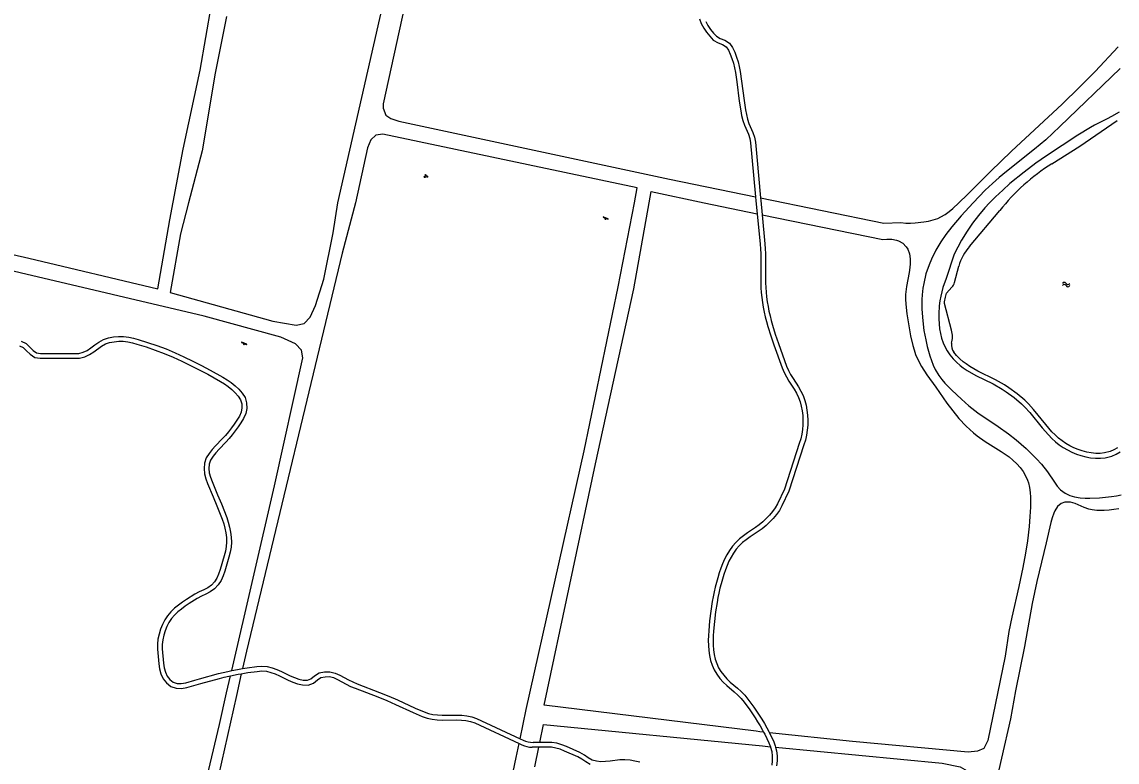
# Model space of a CAD drawing. Extents: x 128999 to 131010, y 395498 to 399007.
# Drawn here: x 129344.9 to 129570.7, y 396384.7 to 396537.3 of the extents above; entities that cross this region are included whole.
import ezdxf

# ---------------------------------------------------------------- set-up
doc = ezdxf.new("R2010")
doc.units = 0
for name, color, linetype in [('gg-knt-onverhard', 7, 'Continuous'), ('gg-kntw-bovenkant insteek waterloop', 7, 'Continuous'), ('gg-kntw-waterlijn', 7, 'Continuous'), ('gt-symb-groenvak', 7, 'Continuous'), ('gt-symb-speelvoorziening', 7, 'Continuous'), ('gt-symb-watersymbool', 7, 'Continuous')]:
    doc.layers.add(name, color=color, linetype=linetype)

# ---------------------------------------------------------------- blocks, each defined once
blk = doc.blocks.new('gt0-WA')
at = {"layer": 'gt-symb-watersymbool'}
for centre, start, end in [((-0.32, 0.02), 28.0725, 151.9275), ((0.43, 0.42), 208.0725, 331.9275), ((-0.32, -0.43), 28.0725, 151.9275), ((0.43, -0.03), 208.0725, 331.9275)]:
    blk.add_arc(centre, 0.425, start, end, dxfattribs=at)
blk = doc.blocks.new('gt0-SV')
at = {"layer": 'gt-symb-speelvoorziening'}
for p, q in [((-0.48, 0.26), (-0.08, 0.1)), ((0.54, -0.08), (-0.45, 0.32)), ((0.13, 0.01), (0.51, -0.14))]:
    blk.add_line(p, q, dxfattribs=at)
for centre, radius, start, end in [((-0.47, 0.29), 0.0369, 63.6251, 252.6602), ((0, -0.01), 0.128, 127.6866, 8.5986), ((0.53, -0.11), 0.0363, 243.5085, 72.5436)]:
    blk.add_arc(centre, radius, start, end, dxfattribs=at)
blk = doc.blocks.new('gt0-GRVAK')
at = {"layer": 'gt-symb-groenvak'}
for p, q in [((-0.11, 0.19), (-0.23, 0.24)), ((-0.18, 0.15), (0.09, 0.15)), ((-0.09, 0.21), (-0.16, 0.32)), ((-0.05, 0.21), (-0.05, 0.39)), ((0, 0.21), (0.06, 0.32)), ((0.01, 0.19), (0.13, 0.24)), ((0.26, -0.05), (0.2, 0.06)), ((0.31, -0.05), (0.31, 0.13)), ((0.35, -0.05), (0.41, 0.06)), ((-0.24, -0.23), (-0.36, -0.18)), ((-0.32, -0.26), (-0.05, -0.26)), ((-0.23, -0.21), (-0.29, -0.1)), ((-0.18, -0.2), (-0.18, -0.02)), ((-0.14, -0.21), (-0.07, -0.1)), ((-0.12, -0.23), (0, -0.18)), ((0.24, -0.07), (0.12, -0.02)), ((0.17, -0.11), (0.44, -0.11)), ((0.37, -0.07), (0.49, -0.02))]:
    blk.add_line(p, q, dxfattribs=at)

msp = doc.modelspace()

# ---------------------------------------------------------------- linework, layer by layer
at = {"layer": 'gg-knt-onverhard'}
for p, q in [((129387.11, 396398.92), (129387.94, 396402.48)), ((129390.15, 396402.89), (129389.14, 396398.4)), ((129446.82, 396385.6), (129447.42, 396388.48)), ((129447.42, 396388.48), (129448.01, 396388.21)), ((129447.63, 396389.49), (129448.23, 396389.21)), ((129451.68, 396388.74), (129450.34, 396388.74)), ((129451.47, 396387.74), (129450.12, 396387.74)), ((129450.63, 396383.72), (129451.47, 396387.74)), ((129497.59, 396388), (129499.23, 396387.84))]:
    msp.add_line(p, q, dxfattribs=at)
for points in [[(129294.83, 396500), (129294.79, 396499.82), (129309.31, 396497.04), (129346.36, 396488.57), (129372.95, 396482.31), (129375.42, 396496.52), (129378.19, 396511.05), (129381.64, 396527.39), (129384.02, 396540.85), (129388.38, 396556.49), (129393.24, 396574.37), (129421.13, 396690.23), (129421.11, 396690.67), (129420.62, 396691.69), (129419.24, 396692.67), (129417.26, 396693.77), (129401.58, 396699.32), (129379.8, 396704.9), (129346.09, 396715.16), (129325.91, 396633.49), (129302.28, 396532.22), (129294.83, 396500)], [(129540.89, 396642.9), (129501.56, 396651.79), (129452.46, 396663.24), (129451.14, 396662.88), (129450.3, 396661.66), (129419.36, 396520.43)], [(129379.27, 396500), (129377.62, 396493.65), (129375.48, 396481.53), (129396.67, 396475.63), (129401.46, 396474.8), (129403.08, 396475.16), (129404.36, 396476.41), (129405.44, 396478.83), (129407.14, 396484.25), (129409.09, 396493.84), (129410.03, 396500), (129446.25, 396659.11)], [(129387.09, 396538.46), (129384.78, 396526.78), (129382.07, 396510.77), (129379.27, 396500)], [(129484.58, 396537.97), (129484.98, 396536.97), (129485.5, 396536.05), (129486.08, 396535.2), (129486.71, 396534.38), (129487.46, 396533.56), (129488.44, 396533.03), (129489.36, 396532.66), (129490.08, 396532.22), (129490.56, 396531.52), (129490.96, 396530.67), (129491.31, 396529.77), (129491.59, 396528.84), (129491.82, 396527.89), (129492, 396526.93), (129492.3, 396524.97), (129492.8, 396521.01), (129493.11, 396519.01), (129493.3, 396518.01), (129493.53, 396517), (129493.87, 396516.01), (129494.68, 396514.18), (129494.98, 396513.29), (129495.14, 396512.37), (129495.42, 396509.4), (129496.16, 396501.26)], [(129485.89, 396537.41), (129486.35, 396536.58), (129486.9, 396535.79), (129487.48, 396535.02), (129488.09, 396534.36), (129488.87, 396533.94), (129489.8, 396533.56), (129490.79, 396532.97), (129491.44, 396532.02), (129491.88, 396531.06), (129492.25, 396530.09), (129492.56, 396529.1), (129492.8, 396528.11), (129492.99, 396527.11), (129493.3, 396525.11), (129493.79, 396521.14), (129494.09, 396519.18), (129494.27, 396518.22), (129494.49, 396517.28), (129494.8, 396516.38), (129495.61, 396514.55), (129495.96, 396513.54), (129496.13, 396512.5), (129496.42, 396509.49), (129497.18, 396501.05)], [(129497.18, 396501.05), (129522.6, 396495.84), (129526.14, 396495.94), (129527.13, 396495.84), (129528.09, 396495.83), (129529.08, 396495.9), (129530.84, 396496.1), (129531.83, 396496.26), (129532.81, 396496.48), (129533.75, 396496.8), (129534.39, 396497.1), (129535.25, 396497.61), (129536.06, 396498.2), (129536.84, 396498.84), (129538.11, 396500), (129539.87, 396501.7), (129544.6, 396506.48), (129548.91, 396510.65), (129559.35, 396520.36), (129562.94, 396523.85), (129566.16, 396527.1), (129570.96, 396532.2)], [(129571.37, 396527.71), (129558.91, 396515.76), (129555.98, 396513.03), (129553.71, 396511.07), (129547.92, 396506.48), (129546.38, 396505.21), (129545, 396503.99), (129543.54, 396502.62), (129541, 396500), (129538.59, 396497.34), (129536.64, 396495.06), (129535.41, 396493.48), (129534.35, 396491.94), (129533.32, 396490.22), (129532.43, 396488.43), (129531.94, 396487.25), (129531.3, 396485.35), (129530.84, 396483.39), (129530.68, 396482.4), (129530.54, 396481.07), (129530.48, 396480.07), (129530.48, 396478.06), (129530.64, 396475.68), (129530.89, 396473.7), (129531.25, 396471.73), (129531.55, 396470.39), (129532.08, 396468.43), (129532.41, 396467.48), (129532.78, 396466.55), (129533.22, 396465.65), (129533.97, 396464.4), (129534.57, 396463.6), (129535.21, 396462.84), (129536.62, 396461.39), (129538.63, 396459.49), (129540.14, 396458.17), (129542.01, 396456.7), (129546.16, 396453.91), (129548.31, 396452.34), (129549.88, 396451.1), (129551.93, 396449.32), (129554.08, 396447.23), (129555.12, 396446.08), (129556.37, 396444.51), (129557.77, 396442.38), (129558.35, 396441.56), (129559.02, 396440.83), (129560.03, 396440.11), (129560.95, 396439.67), (129561.91, 396439.36), (129563.09, 396439.15), (129564.09, 396439.08), (129565.09, 396439.08), (129567.11, 396439.2), (129569.56, 396439.44), (129570.56, 396439.59), (129571.54, 396439.8)], [(129419.36, 396520.43), (129419.4, 396519.54), (129419.91, 396518.07), (129420.98, 396517.38), (129422.64, 396516.86), (129478.4, 396504.9), (129496.16, 396501.26)], [(129447.63, 396389.49), (129448.89, 396395.5), (129460.81, 396448.89), (129467.86, 396482.68), (129471.22, 396500), (129471.79, 396503.12), (129419.34, 396514.19), (129417.86, 396513.97), (129416.86, 396513.04), (129416.19, 396511.38), (129413.7, 396500)], [(129474.25, 396500), (129474.65, 396502.35), (129485.57, 396500), (129496.49, 396497.77)], [(129496.16, 396501.26), (129496.23, 396500.44), (129496.49, 396497.77)], [(129497.18, 396501.05), (129497.23, 396500.53), (129497.52, 396497.56)], [(129413.7, 396500), (129410.91, 396489.61), (129391.19, 396407.53), (129390.39, 396403.95)], [(129496.29, 396391.02), (129452.56, 396396.4), (129463.15, 396446.17), (129471.07, 396482.3), (129474.25, 396500)], [(129388.18, 396403.54), (129396.98, 396441.63), (129402.8, 396468.02), (129402.58, 396469.65), (129401.33, 396470.93), (129398.3, 396472.28), (129382.52, 396476.64), (129325.51, 396490.03), (129293.88, 396496.96)], [(129496.49, 396497.77), (129497.1, 396491.48), (129497.18, 396490.5), (129497.23, 396489.51), (129497.25, 396488.52), (129497.24, 396484.53), (129497.25, 396483.52), (129497.28, 396482.51), (129497.35, 396481.49), (129497.45, 396480.48), (129497.58, 396479.47), (129497.75, 396478.47), (129497.95, 396477.48), (129498.18, 396476.49), (129498.43, 396475.51), (129498.7, 396474.53), (129499.29, 396472.61), (129499.93, 396470.7), (129501.63, 396465.98), (129502.04, 396465.02), (129502.53, 396464.11), (129503.06, 396463.24), (129504.14, 396461.57), (129504.63, 396460.73), (129505.05, 396459.87), (129505.36, 396458.98), (129505.6, 396458.05), (129505.77, 396457.09), (129505.89, 396456.13), (129505.94, 396455.17), (129505.92, 396454.2), (129505.84, 396453.24), (129505.69, 396452.29), (129505.47, 396451.35), (129505.18, 396450.41), (129502.13, 396440.93), (129500.67, 396437.95), (129500.22, 396437.1), (129499.68, 396436.34), (129499.04, 396435.62), (129497.65, 396434.23), (129496.93, 396433.6), (129496.15, 396433.02), (129494.49, 396431.93), (129493.65, 396431.34), (129492.83, 396430.7), (129492.07, 396429.98), (129491.39, 396429.18), (129490.79, 396428.33), (129490.26, 396427.44), (129489.79, 396426.52), (129489.37, 396425.58), (129489.01, 396424.63), (129488.68, 396423.67), (129488.38, 396422.7), (129488.1, 396421.72), (129487.85, 396420.74), (129487.62, 396419.76), (129487.42, 396418.77), (129487.24, 396417.77), (129486.93, 396415.78), (129486.7, 396413.78), (129486.53, 396411.77), (129486.46, 396410.76), (129486.43, 396409.74), (129486.45, 396408.71), (129486.52, 396407.68), (129486.67, 396406.66), (129486.91, 396405.64), (129487.24, 396404.64), (129487.66, 396403.68), (129488.19, 396402.77), (129488.82, 396401.93), (129489.52, 396401.16), (129490.27, 396400.45), (129491.79, 396399.13), (129492.52, 396398.47), (129493.2, 396397.79), (129493.82, 396397.05), (129494.96, 396395.45), (129496.07, 396393.81), (129496.6, 396392.97), (129497.12, 396392.12), (129497.61, 396391.27), (129497.83, 396390.85)], [(129497.52, 396497.56), (129498.1, 396491.57), (129498.18, 396490.56), (129498.23, 396489.55), (129498.25, 396488.54), (129498.24, 396484.53), (129498.25, 396483.54), (129498.28, 396482.55), (129498.34, 396481.57), (129498.44, 396480.6), (129498.57, 396479.62), (129498.74, 396478.65), (129498.93, 396477.68), (129499.15, 396476.72), (129499.39, 396475.77), (129499.66, 396474.81), (129500.24, 396472.92), (129500.88, 396471.03), (129502.56, 396466.34), (129502.94, 396465.46), (129503.39, 396464.61), (129503.91, 396463.78), (129505, 396462.09), (129505.51, 396461.2), (129505.97, 396460.26), (129506.32, 396459.27), (129506.58, 396458.26), (129506.76, 396457.24), (129506.88, 396456.22), (129506.94, 396455.18), (129506.92, 396454.15), (129506.84, 396453.12), (129506.68, 396452.1), (129506.44, 396451.09), (129506.14, 396450.11), (129503.06, 396440.55), (129501.56, 396437.5), (129501.08, 396436.58), (129500.46, 396435.71), (129499.77, 396434.94), (129498.34, 396433.49), (129497.55, 396432.81), (129496.72, 396432.2), (129495.04, 396431.1), (129494.24, 396430.54), (129493.48, 396429.95), (129492.8, 396429.29), (129492.18, 396428.56), (129491.63, 396427.78), (129491.13, 396426.96), (129490.69, 396426.09), (129490.3, 396425.2), (129489.95, 396424.29), (129489.63, 396423.36), (129489.34, 396422.41), (129489.07, 396421.46), (129488.82, 396420.51), (129488.6, 396419.54), (129488.4, 396418.58), (129488.22, 396417.6), (129487.92, 396415.65), (129487.69, 396413.68), (129487.52, 396411.7), (129487.46, 396410.71), (129487.43, 396409.73), (129487.45, 396408.76), (129487.52, 396407.79), (129487.66, 396406.84), (129487.87, 396405.91), (129488.17, 396405.01), (129488.56, 396404.14), (129489.03, 396403.32), (129489.6, 396402.56), (129490.24, 396401.85), (129490.94, 396401.18), (129492.45, 396399.88), (129493.21, 396399.2), (129493.94, 396398.47), (129494.6, 396397.67), (129495.79, 396396.02), (129496.91, 396394.35), (129497.45, 396393.5), (129497.98, 396392.63), (129498.48, 396391.75), (129498.96, 396390.86), (129499.03, 396390.72)], [(129497.52, 396497.56), (129522.42, 396492.47), (129523.26, 396492.52), (129524.27, 396492.51), (129525.25, 396492.33), (129525.65, 396492.18), (129526.54, 396491.67), (129527.25, 396490.96), (129527.56, 396490.45), (129527.89, 396489.51), (129528.03, 396488.49), (129528.03, 396487.45), (129527.97, 396486.68), (129527.83, 396485.68), (129527.28, 396482.74), (129527.11, 396481.12), (129527.1, 396480.14), (129527.14, 396479.14), (129527.36, 396477.14), (129528.11, 396472.58), (129528.56, 396470.62), (129528.84, 396469.67), (129529.16, 396468.73), (129529.55, 396467.82), (129530.4, 396466.23), (129531.49, 396464.56), (129533.34, 396462), (129535.63, 396458.7), (129536.81, 396457.09), (129538.07, 396455.55), (129539.6, 396453.94), (129541.1, 396452.61), (129541.88, 396451.98), (129543.51, 396450.8), (129546.78, 396448.75), (129548.42, 396447.6), (129549.2, 396446.97), (129550.03, 396446.18), (129550.71, 396445.42), (129551.32, 396444.6), (129551.83, 396443.74), (129552.24, 396442.84), (129552.44, 396442.24), (129552.66, 396441.28), (129552.8, 396440.29), (129552.86, 396439.28), (129552.84, 396437.24), (129552.74, 396435.29), (129552.58, 396433.29), (129552.23, 396430.33), (129551.83, 396427.75), (129551.29, 396424.81), (129550.45, 396420.89), (129548.99, 396414.54), (129548.39, 396411.6), (129547.6, 396406.51), (129544.05, 396389.12), (129543.24, 396387.46), (129541.92, 396386.95), (129540, 396386.72), (129516.15, 396388.94), (129499.03, 396390.72)], [(129344.74, 396471.5), (129345.77, 396470.98), (129346.56, 396470.24), (129347.24, 396469.56), (129347.93, 396469.08), (129348.77, 396468.95), (129355.73, 396468.95), (129356.67, 396468.97), (129357.53, 396469.18), (129358.35, 396469.58), (129359.14, 396470.11), (129359.94, 396470.7), (129360.79, 396471.29), (129361.71, 396471.82), (129362.74, 396472.18), (129363.79, 396472.36), (129364.83, 396472.45), (129365.88, 396472.45), (129366.93, 396472.33), (129367.94, 396472.09), (129368.91, 396471.81), (129370.84, 396471.23), (129372.75, 396470.58), (129374.64, 396469.87), (129376.5, 396469.09), (129378.33, 396468.26), (129380.15, 396467.39), (129381.94, 396466.48), (129383.71, 396465.53), (129386.34, 396464.05), (129387.21, 396463.52), (129388.06, 396462.93), (129388.87, 396462.28), (129389.62, 396461.55), (129390.32, 396460.76), (129390.93, 396459.83), (129391.25, 396458.74), (129391.29, 396457.62), (129391.08, 396456.53), (129390.63, 396455.53), (129390.06, 396454.65), (129389.49, 396453.81), (129388.9, 396452.99), (129388.28, 396452.19), (129387.64, 396451.39), (129386.96, 396450.63), (129385.56, 396449.2), (129384.91, 396448.47), (129384.31, 396447.73), (129383.82, 396446.96), (129383.54, 396446.12), (129383.46, 396445.23), (129383.55, 396444.32), (129383.77, 396443.41), (129384.11, 396442.51), (129385.27, 396439.76), (129386.03, 396437.9), (129387.13, 396435.09), (129387.46, 396434.12), (129387.74, 396433.12), (129387.94, 396432.11), (129388.07, 396431.08), (129388.11, 396430.03), (129388.03, 396428.98), (129387.84, 396427.95), (129387.6, 396426.96), (129386.74, 396424.05), (129386.4, 396423.08), (129385.96, 396422.11), (129385.38, 396421.2), (129384.64, 396420.4), (129383.75, 396419.76), (129382.82, 396419.29), (129381.91, 396418.88), (129381.06, 396418.43), (129379.39, 396417.37), (129378.57, 396416.82), (129377.79, 396416.24), (129377.04, 396415.63), (129376.34, 396414.98), (129375.73, 396414.26), (129375.22, 396413.47), (129374.79, 396412.63), (129374.44, 396411.74), (129374.16, 396410.81), (129373.95, 396409.88), (129373.84, 396408.95), (129373.85, 396408), (129374.12, 396405.04), (129374.26, 396404.1), (129374.5, 396403.21), (129374.89, 396402.4), (129375.44, 396401.71), (129376.12, 396401.18), (129376.91, 396400.89), (129377.77, 396400.87), (129378.68, 396401.03), (129380.59, 396401.56), (129381.56, 396401.82), (129385.41, 396402.91), (129386.39, 396403.16), (129387.37, 396403.38), (129388.18, 396403.54)], [(129344.43, 396470.53), (129345.19, 396470.15), (129345.87, 396469.52), (129346.6, 396468.79), (129347.55, 396468.13), (129348.69, 396467.95), (129355.73, 396467.95), (129356.79, 396467.97), (129357.87, 396468.23), (129358.85, 396468.71), (129359.72, 396469.29), (129361.32, 396470.45), (129362.13, 396470.91), (129362.99, 396471.21), (129363.91, 396471.37), (129364.87, 396471.45), (129365.82, 396471.45), (129366.75, 396471.34), (129367.69, 396471.12), (129368.64, 396470.85), (129370.54, 396470.28), (129372.42, 396469.64), (129374.27, 396468.94), (129376.1, 396468.18), (129377.91, 396467.36), (129379.7, 396466.49), (129381.48, 396465.59), (129383.23, 396464.65), (129385.83, 396463.18), (129386.67, 396462.68), (129387.46, 396462.13), (129388.21, 396461.53), (129388.9, 396460.86), (129389.52, 396460.15), (129390.01, 396459.41), (129390.25, 396458.58), (129390.28, 396457.7), (129390.12, 396456.83), (129389.75, 396456.01), (129389.23, 396455.2), (129388.67, 396454.39), (129388.09, 396453.59), (129387.5, 396452.8), (129386.88, 396452.04), (129386.23, 396451.32), (129384.83, 396449.88), (129384.15, 396449.12), (129383.49, 396448.31), (129382.91, 396447.39), (129382.55, 396446.33), (129382.46, 396445.23), (129382.56, 396444.15), (129382.81, 396443.12), (129383.18, 396442.14), (129384.35, 396439.37), (129385.1, 396437.52), (129386.19, 396434.75), (129386.51, 396433.83), (129386.76, 396432.89), (129386.95, 396431.95), (129387.07, 396430.99), (129387.11, 396430.05), (129387.03, 396429.11), (129386.86, 396428.16), (129386.63, 396427.21), (129385.79, 396424.36), (129385.47, 396423.45), (129385.08, 396422.59), (129384.59, 396421.82), (129383.97, 396421.15), (129383.23, 396420.62), (129382.39, 396420.19), (129381.47, 396419.78), (129380.55, 396419.29), (129378.85, 396418.2), (129378, 396417.64), (129377.17, 396417.04), (129376.38, 396416.38), (129375.62, 396415.67), (129374.93, 396414.86), (129374.35, 396413.98), (129373.87, 396413.04), (129373.49, 396412.06), (129373.2, 396411.07), (129372.96, 396410.05), (129372.84, 396409), (129372.85, 396407.95), (129373.13, 396404.93), (129373.27, 396403.9), (129373.55, 396402.86), (129374.04, 396401.86), (129374.73, 396400.99), (129375.62, 396400.29), (129376.72, 396399.9), (129377.85, 396399.86), (129378.91, 396400.05), (129380.85, 396400.6), (129381.82, 396400.85), (129385.67, 396401.94), (129386.62, 396402.19), (129387.59, 396402.41), (129387.94, 396402.48)], [(129571.05, 396436.91), (129570.06, 396436.74), (129569.06, 396436.63), (129568.05, 396436.57), (129566.53, 396436.58), (129565.54, 396436.7), (129564.86, 396436.86), (129563.93, 396437.2), (129562.08, 396437.99), (129561.11, 396438.25), (129559.9, 396438.26), (129559.17, 396438.03), (129558.42, 396437.4), (129557.87, 396436.52), (129557.65, 396436.02), (129557.3, 396435.05), (129557.03, 396434.08), (129556.11, 396429.87), (129554.15, 396421.91), (129553.18, 396417.4), (129551.62, 396408.54), (129549.77, 396399.36), (129548.7, 396393.6), (129545.05, 396377.39)], [(129388.18, 396403.54), (129389.35, 396403.78), (129390.39, 396403.95)], [(129390.39, 396403.95), (129391.34, 396404.1), (129393.34, 396404.38), (129394.39, 396404.48), (129395.47, 396404.39), (129396.51, 396404.13), (129397.49, 396403.77), (129398.42, 396403.35), (129400.22, 396402.49), (129401.12, 396402.09), (129402.01, 396401.77), (129402.91, 396401.57), (129403.76, 396401.53), (129404.51, 396401.84), (129405.23, 396402.46), (129406.18, 396403.08), (129407.31, 396403.27), (129408.41, 396403.3), (129409.49, 396403.02), (129410.45, 396402.57), (129412.23, 396401.64), (129413.11, 396401.2), (129414, 396400.82), (129418.66, 396399.03), (129420.53, 396398.29), (129422.38, 396397.48), (129426.01, 396395.8), (129427.82, 396395.01), (129428.72, 396394.69), (129429.64, 396394.49), (129430.59, 396394.38), (129431.56, 396394.34), (129434.55, 396394.37), (129435.58, 396394.34), (129436.62, 396394.23), (129437.65, 396394.02), (129438.65, 396393.67), (129447.63, 396389.49)], [(129387.94, 396402.48), (129389.53, 396402.79), (129390.15, 396402.89)], [(129390.15, 396402.89), (129391.49, 396403.11), (129393.45, 396403.38), (129394.4, 396403.47), (129395.31, 396403.4), (129396.21, 396403.17), (129397.11, 396402.84), (129398, 396402.45), (129399.81, 396401.58), (129400.75, 396401.16), (129401.73, 396400.81), (129402.78, 396400.57), (129403.93, 396400.52), (129405.04, 396400.97), (129405.83, 396401.66), (129406.56, 396402.13), (129407.41, 396402.27), (129408.3, 396402.3), (129409.15, 396402.08), (129410.01, 396401.68), (129411.77, 396400.75), (129412.68, 396400.29), (129413.62, 396399.89), (129418.3, 396398.1), (129420.15, 396397.36), (129421.97, 396396.57), (129425.6, 396394.88), (129427.46, 396394.08), (129428.44, 396393.73), (129429.47, 396393.5), (129430.51, 396393.38), (129431.54, 396393.34), (129434.54, 396393.37), (129435.51, 396393.34), (129436.47, 396393.24), (129437.39, 396393.05), (129438.28, 396392.74), (129447.42, 396388.48)], [(129164.93, 396377.87), (129181.63, 396374.59), (129257.5, 396357.86), (129261.32, 396355.21), (129371.33, 396332.11), (129385.62, 396392.43), (129387.11, 396398.92)], [(129389.14, 396398.4), (129378.02, 396348.89), (129368.63, 396305.71), (129429.73, 396303.93), (129446.82, 396385.6)], [(129451.68, 396388.74), (129452.44, 396392.39), (129497.59, 396388)], [(129497.83, 396390.85), (129497.05, 396390.93), (129496.29, 396391.02)], [(129497.83, 396390.85), (129498.07, 396390.4), (129498.51, 396389.52), (129498.92, 396388.63), (129499.23, 396387.84)], [(129499.03, 396390.72), (129499.41, 396389.95), (129499.84, 396389.02), (129500.22, 396388.05), (129500.3, 396387.74)], [(129472.31, 396384.64), (129471.31, 396384.86), (129470.3, 396385.07), (129469.24, 396385.14), (129468.19, 396385.1), (129466.19, 396384.86), (129465.22, 396384.76), (129464.27, 396384.74), (129463.36, 396384.83), (129462.5, 396385.09), (129461.69, 396385.54), (129460.87, 396386.1), (129459.96, 396386.62), (129457.19, 396387.87), (129456.23, 396388.25), (129455.22, 396388.55), (129454.17, 396388.72), (129453.13, 396388.74), (129451.68, 396388.74)], [(129462.1, 396384.16), (129461.16, 396384.69), (129460.34, 396385.26), (129459.51, 396385.73), (129456.81, 396386.95), (129455.91, 396387.3), (129455, 396387.57), (129454.08, 396387.72), (129453.12, 396387.74), (129451.47, 396387.74)], [(129499.23, 396387.84), (129499.27, 396387.74), (129499.49, 396386.84), (129499.59, 396385.9), (129499.59, 396384.95), (129499.5, 396384)], [(129500.3, 396387.74), (129534.61, 396384.41), (129538.35, 396383.68), (129540.79, 396382.3), (129542.36, 396380.44), (129542.59, 396378.52), (129541.99, 396375.66)], [(129500.3, 396387.74), (129500.47, 396387.01), (129500.59, 396385.96), (129500.59, 396384.9), (129500.49, 396383.86)]]:
    msp.add_lwpolyline(points, dxfattribs=at)
for centre in [(129450.12, 396392.75), (129450.34, 396393.75)]:
    msp.add_arc(centre, 5.01, 245.0294, 270.0048, dxfattribs=at)
at = {"layer": 'gg-kntw-bovenkant insteek waterloop'}
for points in [[(129571.12, 396518.73), (129569.55, 396517.81), (129568.65, 396517.33), (129566.06, 396516.05), (129565.19, 396515.57), (129562.64, 396514), (129556.12, 396509.71), (129553.92, 396508.17), (129551.53, 396506.37), (129548.62, 396503.98), (129547.12, 396502.65), (129545.66, 396501.28), (129544.38, 396500)], [(129544.38, 396500), (129543.41, 396498.95), (129542.12, 396497.42), (129540.91, 396495.83), (129539.78, 396494.17), (129538.66, 396492.29), (129537.12, 396489.42), (129535.49, 396484.42), (129534.81, 396482.54), (129534.34, 396480.76), (129534.16, 396479.78), (129534.03, 396478.78), (129533.93, 396477.1), (129533.93, 396476.09), (129533.99, 396475.07), (129534.09, 396474.06), (129534.27, 396473.06), (129534.51, 396472.09), (129534.84, 396471.14), (129535.19, 396470.35), (129535.68, 396469.48), (129536.24, 396468.65), (129536.89, 396467.86), (129537.59, 396467.13), (129538.35, 396466.46), (129538.98, 396465.97), (129539.81, 396465.41), (129541.55, 396464.43), (129545.15, 396462.65), (129546.99, 396461.6), (129547.83, 396461.06), (129549.46, 396459.87), (129550.98, 396458.56), (129551.69, 396457.86), (129552.71, 396456.75), (129555.23, 396453.63), (129556.54, 396452.13), (129557.26, 396451.41), (129558, 396450.74), (129558.79, 396450.12), (129559.62, 396449.55), (129560.48, 396449.04), (129561.39, 396448.58), (129562.32, 396448.19), (129563.23, 396447.88), (129564.23, 396447.62), (129565.24, 396447.43), (129566.27, 396447.34), (129567.29, 396447.34), (129568.28, 396447.44), (129569.61, 396447.78), (129570.51, 396448.17), (129571.37, 396448.67)]]:
    msp.add_lwpolyline(points, dxfattribs=at)
at = {"layer": 'gg-kntw-waterlijn'}
for p, q in [((129540.29, 396491.04), (129546.52, 396498.42)), ((129537.17, 396483.56), (129538.07, 396486.94)), ((129535.54, 396481.39), (129536.65, 396482.63))]:
    msp.add_line(p, q, dxfattribs=at)
for points in [[(129557.26, 396508.09), (129562.99, 396511.68), (129570.71, 396516.98)], [(129536.59, 396473.74), (129535.1, 396479.27), (129535.15, 396479.62), (129535.31, 396480.54), (129535.54, 396481.39)], [(129570.82, 396449.51), (129570.06, 396449.07), (129569.28, 396448.73), (129568.11, 396448.43), (129567.23, 396448.34), (129566.31, 396448.34), (129565.38, 396448.42), (129564.44, 396448.59), (129563.52, 396448.84), (129562.68, 396449.12), (129561.81, 396449.49), (129560.97, 396449.92), (129560.16, 396450.4), (129559.38, 396450.93), (129558.65, 396451.51), (129557.95, 396452.13), (129557.28, 396452.81), (129556, 396454.28), (129553.46, 396457.4), (129552.41, 396458.55), (129551.65, 396459.3), (129550.08, 396460.65), (129548.4, 396461.88), (129547.51, 396462.46), (129545.62, 396463.54), (129542.02, 396465.31), (129540.34, 396466.26), (129539.57, 396466.78), (129538.98, 396467.23), (129538.28, 396467.85), (129537.63, 396468.53), (129537.05, 396469.24)]]:
    msp.add_lwpolyline(points, dxfattribs=at)
for centre, radius, start, end in [((129580.35, 396471.63), 43.16, 122.3536, 141.6344), ((129547.64, 396484.42), 9.89, 137.9882, 165.2672), ((129535.15, 396484.08), 2.09, 315.9125, 345.3602), ((129531.75, 396472.39), 5.02, 344.3939, 15.6061), ((129538.82, 396470.66), 2.27, 170.233, 218.4531)]:
    msp.add_arc(centre, radius, start, end, dxfattribs=at)

# ---------------------------------------------------------------- block references
at = {"layer": 'gt-symb-groenvak', "rotation": -7.068140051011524}
msp.add_blockref('gt0-GRVAK', (129428.17, 396505.53), dxfattribs=at)
at = {"layer": 'gt-symb-speelvoorziening'}
for p in [(129465.24, 396496.77), (129390.69, 396470.95)]:
    msp.add_blockref('gt0-SV', p, dxfattribs=at)
at = {"layer": 'gt-symb-watersymbool'}
msp.add_blockref('gt0-WA', (129560.13, 396483.17), dxfattribs=at)

doc.saveas('drawing.dxf')
